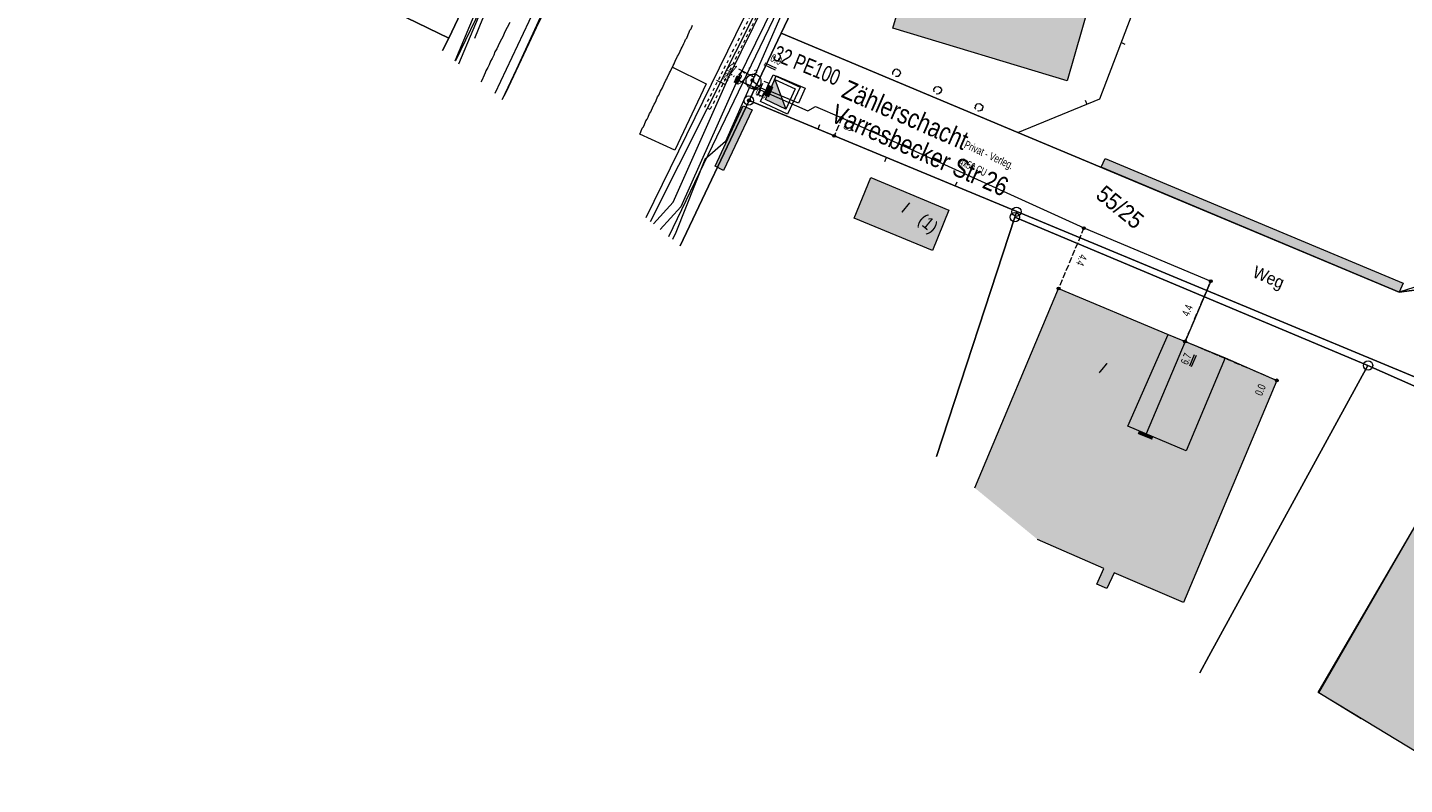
# Model space of a CAD drawing. Header units: metres. Extents: x -740 to 758, y -633 to 854.
# Tile 270 of 656: x -92 to 0, y -546 to -495. Entities that reach past the tile are written whole.
import ezdxf

# ---------------------------------------------------------------- set-up
doc = ezdxf.new("R2010")
doc.units = ezdxf.units.M
doc.header["$MEASUREMENT"] = 0
for name, pattern in [('208_208', [0.416, 0.208, -0.208]), ('416_125', [0.5408, 0.416, -0.1248]), ('416_416', [0.832, 0.416, -0.416]), ('832_208', [1.04, 0.832, -0.208]), ('832_832', [1.664, 0.832, -0.832])]:
    doc.linetypes.add(name, pattern=pattern)
for name, color, linetype in [('Gas.LOVION', 7, 'Continuous'), ('Gis.LOVION', 7, 'Continuous'), ('Grundkarte.LOVION', 7, 'Continuous'), ('Grundkarte_Text.LOVION', 7, 'Continuous'), ('Strom.LOVION', 7, 'Continuous'), ('StromBemass.LOVION', 7, 'Continuous'), ('Telko.LOVION', 7, 'Continuous'), ('Wasser.LOVION', 7, 'Continuous')]:
    doc.layers.add(name, color=color, linetype=linetype)
doc.styles.add('ERSTELLTER_STIL_1', font='arial.ttf')

msp = doc.modelspace()

# ---------------------------------------------------------------- hatches: boundary and pattern name
at = {"layer": 'Gis.LOVION', "linetype": 'Continuous', "lineweight": 18}
msp.add_hatch(color=254, dxfattribs=at).paths.add_polyline_path([(-44.062, -500.421), (-45.954, -504.492), (-45.38, -504.776), (-43.458, -500.702)])
at = {"layer": 'Grundkarte.LOVION', "linetype": 'Continuous', "lineweight": 18}
for color, points in [(9, [(-7.895, -489.895), (-3.974, -475.886), (-14.835, -472.722), (-13.08, -466.787), (-24.572, -463.211), (-26.035, -468.201), (-32.361, -489.656), (-34.006, -495.196), (-22.28, -498.749), (-18.867, -486.8)]), (254, [(0.301, -512.354), (-19.73, -503.968), (-19.998, -504.556), (0.033, -512.942)]), (254, [(-19.998, -504.556), (0.033, -512.942), (0.301, -512.354), (-19.73, -503.968)]), (254, [(-35.477, -505.242), (-36.599, -507.982), (-31.332, -510.156), (-30.237, -507.448)]), (9, [(-22.867, -512.698), (-28.502, -526.106), (-24.292, -529.566), (-19.815, -531.522), (-20.303, -532.575), (-19.624, -532.863), (-19.136, -531.811), (-14.478, -533.808), (-8.193, -518.889), (-11.682, -517.368), (-15.501, -515.791)]), (9, [(1.495, -527.981), (-5.413, -539.859), (-3.151, -541.233), (-1.455, -542.25), (3.792, -545.431), (4.797, -546.042), (9.019, -538.743), (9.778, -537.428), (7.986, -536.332), (9.854, -533.075), (7.089, -531.395)]), (9, [(1.504, -527.99), (-5.371, -539.893), (-3.108, -541.268), (-2.541, -541.626), (6.254, -530.924)])]:
    msp.add_hatch(color=color, dxfattribs=at).paths.add_polyline_path(points)
at = {"layer": 'Strom.LOVION', "linetype": 'Continuous', "lineweight": 13}
for points in [[(-44.491, -498.453), (-44.635, -498.792), (-44.661, -498.824), (-44.613, -498.864), (-44.503, -498.927), (-44.487, -498.94), (-44.458, -498.937), (-44.418, -498.889), (-44.258, -498.563), (-44.245, -498.547), (-44.248, -498.518), (-44.296, -498.478), (-44.406, -498.415), (-44.464, -498.421)], [(-16.498, -522.671), (-17.454, -522.262), (-17.551, -522.478), (-16.582, -522.871)]]:
    msp.add_hatch(color=7, dxfattribs=at).paths.add_polyline_path(points)
at = {"layer": 'StromBemass.LOVION', "linetype": 'Continuous', "lineweight": 13}
for points in [[(-44.38, -498.742), (-44.373, -498.732), (-44.368, -498.722), (-44.363, -498.711), (-44.361, -498.699), (-44.359, -498.687), (-44.359, -498.676), (-44.361, -498.664), (-44.364, -498.652), (-44.368, -498.642), (-44.374, -498.631), (-44.381, -498.622), (-44.389, -498.613), (-44.398, -498.606), (-44.408, -498.599), (-44.419, -498.594), (-44.43, -498.591), (-44.442, -498.588), (-44.453, -498.588), (-44.465, -498.589), (-44.477, -498.591), (-44.488, -498.594), (-44.499, -498.6), (-44.509, -498.606), (-44.518, -498.613), (-44.526, -498.622), (-44.533, -498.632), (-44.538, -498.642), (-44.543, -498.653), (-44.546, -498.665), (-44.547, -498.676), (-44.547, -498.688), (-44.545, -498.7), (-44.542, -498.711), (-44.538, -498.722), (-44.532, -498.733), (-44.525, -498.742), (-44.517, -498.751), (-44.508, -498.758), (-44.498, -498.764), (-44.487, -498.769), (-44.476, -498.773), (-44.465, -498.775), (-44.453, -498.776), (-44.441, -498.775), (-44.429, -498.773), (-44.418, -498.769), (-44.407, -498.764), (-44.398, -498.758), (-44.388, -498.75)], [(-43.206, -499.306), (-43.199, -499.296), (-43.194, -499.286), (-43.189, -499.275), (-43.186, -499.264), (-43.185, -499.252), (-43.185, -499.241), (-43.187, -499.229), (-43.189, -499.218), (-43.194, -499.207), (-43.199, -499.197), (-43.206, -499.187), (-43.214, -499.179), (-43.223, -499.172), (-43.233, -499.165), (-43.244, -499.16), (-43.255, -499.157), (-43.266, -499.155), (-43.278, -499.154), (-43.29, -499.155), (-43.301, -499.157), (-43.312, -499.161), (-43.323, -499.166), (-43.332, -499.172), (-43.341, -499.179), (-43.349, -499.188), (-43.356, -499.197), (-43.362, -499.208), (-43.366, -499.218), (-43.369, -499.23), (-43.37, -499.241), (-43.37, -499.253), (-43.369, -499.265), (-43.366, -499.276), (-43.362, -499.287), (-43.356, -499.297), (-43.349, -499.306), (-43.341, -499.315), (-43.332, -499.322), (-43.322, -499.328), (-43.312, -499.333), (-43.3, -499.337), (-43.289, -499.339), (-43.277, -499.34), (-43.266, -499.339), (-43.254, -499.337), (-43.243, -499.333), (-43.233, -499.328), (-43.223, -499.322), (-43.214, -499.314)], [(-43.201, -499.31), (-43.194, -499.3), (-43.188, -499.29), (-43.184, -499.279), (-43.181, -499.267), (-43.179, -499.256), (-43.179, -499.244), (-43.181, -499.232), (-43.184, -499.22), (-43.188, -499.209), (-43.194, -499.199), (-43.201, -499.189), (-43.209, -499.18), (-43.218, -499.173), (-43.229, -499.167), (-43.239, -499.161), (-43.251, -499.158), (-43.262, -499.156), (-43.274, -499.155), (-43.286, -499.156), (-43.298, -499.158), (-43.309, -499.162), (-43.32, -499.167), (-43.33, -499.173), (-43.339, -499.181), (-43.347, -499.19), (-43.354, -499.199), (-43.36, -499.21), (-43.364, -499.221), (-43.367, -499.232), (-43.369, -499.244), (-43.369, -499.256), (-43.367, -499.268), (-43.364, -499.28), (-43.36, -499.291), (-43.354, -499.301), (-43.347, -499.311), (-43.339, -499.319), (-43.33, -499.327), (-43.32, -499.333), (-43.309, -499.338), (-43.297, -499.342), (-43.286, -499.344), (-43.274, -499.345), (-43.262, -499.344), (-43.25, -499.342), (-43.239, -499.338), (-43.228, -499.333), (-43.218, -499.327), (-43.209, -499.319)], [(-43.598, -500.116), (-43.591, -500.107), (-43.585, -500.096), (-43.581, -500.085), (-43.578, -500.073), (-43.576, -500.062), (-43.576, -500.05), (-43.578, -500.038), (-43.581, -500.026), (-43.585, -500.015), (-43.591, -500.005), (-43.598, -499.995), (-43.606, -499.986), (-43.616, -499.979), (-43.626, -499.972), (-43.637, -499.967), (-43.648, -499.964), (-43.66, -499.961), (-43.672, -499.961), (-43.684, -499.961), (-43.695, -499.964), (-43.707, -499.967), (-43.718, -499.973), (-43.728, -499.979), (-43.737, -499.987), (-43.745, -499.995), (-43.752, -500.005), (-43.758, -500.016), (-43.762, -500.027), (-43.765, -500.038), (-43.767, -500.05), (-43.767, -500.062), (-43.765, -500.074), (-43.762, -500.086), (-43.758, -500.097), (-43.752, -500.107), (-43.745, -500.117), (-43.736, -500.126), (-43.727, -500.133), (-43.717, -500.14), (-43.706, -500.145), (-43.695, -500.148), (-43.683, -500.151), (-43.671, -500.151), (-43.659, -500.15), (-43.647, -500.148), (-43.636, -500.144), (-43.625, -500.139), (-43.615, -500.133), (-43.606, -500.125)], [(-37.375, -501.302), (-37.368, -501.292), (-37.362, -501.282), (-37.358, -501.271), (-37.355, -501.259), (-37.353, -501.247), (-37.353, -501.235), (-37.355, -501.224), (-37.358, -501.212), (-37.362, -501.201), (-37.368, -501.191), (-37.375, -501.181), (-37.383, -501.173), (-37.392, -501.165), (-37.402, -501.159), (-37.413, -501.154), (-37.424, -501.15), (-37.436, -501.148), (-37.448, -501.147), (-37.46, -501.148), (-37.471, -501.15), (-37.483, -501.154), (-37.493, -501.159), (-37.503, -501.165), (-37.513, -501.173), (-37.521, -501.182), (-37.528, -501.191), (-37.533, -501.202), (-37.538, -501.213), (-37.54, -501.224), (-37.542, -501.236), (-37.542, -501.248), (-37.54, -501.26), (-37.537, -501.271), (-37.533, -501.282), (-37.527, -501.293), (-37.52, -501.302), (-37.512, -501.311), (-37.503, -501.318), (-37.493, -501.325), (-37.482, -501.33), (-37.471, -501.333), (-37.459, -501.335), (-37.447, -501.336), (-37.436, -501.335), (-37.424, -501.333), (-37.413, -501.329), (-37.402, -501.324), (-37.392, -501.318), (-37.383, -501.31)], [(-37.877, -502.5), (-37.87, -502.49), (-37.864, -502.48), (-37.86, -502.469), (-37.857, -502.457), (-37.855, -502.445), (-37.855, -502.434), (-37.857, -502.422), (-37.86, -502.41), (-37.864, -502.399), (-37.87, -502.389), (-37.877, -502.379), (-37.885, -502.371), (-37.895, -502.363), (-37.905, -502.357), (-37.915, -502.352), (-37.927, -502.348), (-37.938, -502.346), (-37.95, -502.345), (-37.962, -502.346), (-37.974, -502.348), (-37.985, -502.352), (-37.996, -502.357), (-38.006, -502.363), (-38.015, -502.371), (-38.023, -502.38), (-38.03, -502.389), (-38.036, -502.4), (-38.04, -502.411), (-38.043, -502.422), (-38.044, -502.434), (-38.044, -502.446), (-38.043, -502.458), (-38.04, -502.469), (-38.036, -502.48), (-38.03, -502.491), (-38.023, -502.5), (-38.015, -502.509), (-38.005, -502.517), (-37.995, -502.523), (-37.985, -502.528), (-37.973, -502.532), (-37.962, -502.534), (-37.95, -502.535), (-37.938, -502.534), (-37.926, -502.531), (-37.915, -502.528), (-37.904, -502.523), (-37.894, -502.516), (-37.885, -502.509)], [(-21.097, -508.703), (-21.09, -508.694), (-21.085, -508.683), (-21.081, -508.673), (-21.078, -508.661), (-21.076, -508.65), (-21.076, -508.638), (-21.078, -508.627), (-21.081, -508.615), (-21.085, -508.604), (-21.091, -508.594), (-21.098, -508.585), (-21.106, -508.576), (-21.115, -508.569), (-21.124, -508.563), (-21.135, -508.558), (-21.146, -508.554), (-21.157, -508.552), (-21.169, -508.551), (-21.181, -508.552), (-21.192, -508.554), (-21.203, -508.558), (-21.214, -508.563), (-21.223, -508.569), (-21.232, -508.577), (-21.24, -508.585), (-21.247, -508.595), (-21.253, -508.605), (-21.257, -508.616), (-21.26, -508.627), (-21.261, -508.639), (-21.261, -508.65), (-21.26, -508.662), (-21.257, -508.673), (-21.253, -508.684), (-21.247, -508.694), (-21.24, -508.703), (-21.232, -508.712), (-21.223, -508.719), (-21.213, -508.726), (-21.203, -508.73), (-21.192, -508.734), (-21.18, -508.736), (-21.168, -508.737), (-21.157, -508.736), (-21.145, -508.734), (-21.134, -508.73), (-21.124, -508.725), (-21.114, -508.719), (-21.105, -508.712)], [(-22.792, -512.767), (-22.785, -512.757), (-22.78, -512.747), (-22.776, -512.736), (-22.773, -512.724), (-22.771, -512.713), (-22.771, -512.701), (-22.773, -512.689), (-22.776, -512.678), (-22.78, -512.667), (-22.786, -512.657), (-22.793, -512.647), (-22.801, -512.639), (-22.81, -512.631), (-22.82, -512.625), (-22.831, -512.62), (-22.842, -512.616), (-22.853, -512.614), (-22.865, -512.614), (-22.877, -512.614), (-22.888, -512.617), (-22.9, -512.62), (-22.91, -512.625), (-22.92, -512.632), (-22.929, -512.639), (-22.937, -512.648), (-22.944, -512.657), (-22.95, -512.668), (-22.954, -512.679), (-22.957, -512.69), (-22.958, -512.702), (-22.958, -512.713), (-22.957, -512.725), (-22.954, -512.736), (-22.949, -512.747), (-22.944, -512.758), (-22.937, -512.767), (-22.929, -512.776), (-22.92, -512.783), (-22.91, -512.789), (-22.899, -512.794), (-22.888, -512.798), (-22.876, -512.8), (-22.864, -512.801), (-22.853, -512.8), (-22.841, -512.798), (-22.83, -512.794), (-22.819, -512.789), (-22.809, -512.783), (-22.8, -512.775)], [(-12.573, -512.267), (-12.566, -512.258), (-12.561, -512.247), (-12.556, -512.236), (-12.553, -512.225), (-12.552, -512.213), (-12.552, -512.202), (-12.554, -512.19), (-12.556, -512.179), (-12.561, -512.168), (-12.567, -512.157), (-12.573, -512.148), (-12.582, -512.139), (-12.591, -512.132), (-12.601, -512.126), (-12.611, -512.121), (-12.622, -512.117), (-12.634, -512.115), (-12.646, -512.114), (-12.657, -512.115), (-12.669, -512.117), (-12.68, -512.121), (-12.691, -512.126), (-12.701, -512.132), (-12.71, -512.14), (-12.718, -512.148), (-12.725, -512.158), (-12.73, -512.168), (-12.735, -512.179), (-12.737, -512.191), (-12.739, -512.202), (-12.739, -512.214), (-12.737, -512.226), (-12.734, -512.237), (-12.73, -512.248), (-12.724, -512.258), (-12.717, -512.268), (-12.709, -512.276), (-12.7, -512.284), (-12.69, -512.29), (-12.68, -512.295), (-12.668, -512.299), (-12.657, -512.301), (-12.645, -512.301), (-12.633, -512.301), (-12.622, -512.298), (-12.611, -512.295), (-12.6, -512.29), (-12.59, -512.283), (-12.581, -512.276)], [(-14.304, -516.331), (-14.297, -516.321), (-14.292, -516.311), (-14.287, -516.3), (-14.284, -516.288), (-14.283, -516.277), (-14.283, -516.265), (-14.285, -516.253), (-14.287, -516.242), (-14.292, -516.231), (-14.297, -516.221), (-14.304, -516.211), (-14.312, -516.203), (-14.322, -516.196), (-14.331, -516.189), (-14.342, -516.184), (-14.353, -516.181), (-14.365, -516.179), (-14.376, -516.178), (-14.388, -516.179), (-14.4, -516.181), (-14.411, -516.185), (-14.421, -516.19), (-14.431, -516.196), (-14.44, -516.203), (-14.448, -516.212), (-14.455, -516.221), (-14.461, -516.232), (-14.465, -516.243), (-14.468, -516.254), (-14.469, -516.266), (-14.469, -516.277), (-14.468, -516.289), (-14.465, -516.3), (-14.461, -516.311), (-14.455, -516.322), (-14.448, -516.331), (-14.44, -516.34), (-14.431, -516.347), (-14.421, -516.353), (-14.41, -516.358), (-14.399, -516.362), (-14.388, -516.364), (-14.376, -516.365), (-14.364, -516.364), (-14.353, -516.362), (-14.342, -516.358), (-14.331, -516.353), (-14.321, -516.347), (-14.312, -516.339)], [(-14.295, -516.333), (-14.288, -516.323), (-14.283, -516.313), (-14.278, -516.302), (-14.275, -516.29), (-14.274, -516.279), (-14.274, -516.267), (-14.275, -516.255), (-14.278, -516.244), (-14.283, -516.233), (-14.289, -516.222), (-14.296, -516.213), (-14.304, -516.204), (-14.313, -516.197), (-14.323, -516.19), (-14.334, -516.185), (-14.345, -516.182), (-14.356, -516.179), (-14.368, -516.179), (-14.38, -516.18), (-14.392, -516.182), (-14.403, -516.185), (-14.414, -516.191), (-14.424, -516.197), (-14.433, -516.204), (-14.441, -516.213), (-14.448, -516.223), (-14.453, -516.233), (-14.458, -516.244), (-14.461, -516.256), (-14.462, -516.267), (-14.462, -516.279), (-14.46, -516.291), (-14.457, -516.302), (-14.453, -516.313), (-14.447, -516.324), (-14.44, -516.333), (-14.432, -516.342), (-14.423, -516.349), (-14.413, -516.356), (-14.402, -516.361), (-14.391, -516.364), (-14.379, -516.367), (-14.368, -516.367), (-14.356, -516.366), (-14.344, -516.364), (-14.333, -516.36), (-14.322, -516.355), (-14.312, -516.349), (-14.303, -516.341)], [(-8.125, -518.938), (-8.118, -518.928), (-8.112, -518.918), (-8.108, -518.907), (-8.105, -518.895), (-8.104, -518.883), (-8.104, -518.872), (-8.105, -518.86), (-8.108, -518.848), (-8.113, -518.837), (-8.118, -518.827), (-8.125, -518.817), (-8.134, -518.809), (-8.143, -518.801), (-8.153, -518.795), (-8.164, -518.79), (-8.175, -518.786), (-8.187, -518.784), (-8.198, -518.783), (-8.21, -518.784), (-8.222, -518.786), (-8.233, -518.79), (-8.244, -518.795), (-8.254, -518.801), (-8.263, -518.809), (-8.271, -518.818), (-8.278, -518.827), (-8.284, -518.838), (-8.288, -518.849), (-8.291, -518.86), (-8.293, -518.872), (-8.293, -518.884), (-8.291, -518.896), (-8.288, -518.907), (-8.284, -518.918), (-8.278, -518.929), (-8.271, -518.938), (-8.263, -518.947), (-8.254, -518.955), (-8.244, -518.961), (-8.233, -518.966), (-8.221, -518.97), (-8.21, -518.972), (-8.198, -518.972), (-8.186, -518.972), (-8.174, -518.969), (-8.163, -518.966), (-8.152, -518.961), (-8.142, -518.954), (-8.133, -518.947)]]:
    msp.add_hatch(color=7, dxfattribs=at).paths.add_polyline_path(points)
at = {"layer": 'Wasser.LOVION', "linetype": 'Continuous', "lineweight": 13}
for points in [[(-43.348, -498.797), (-43.338, -498.783), (-43.33, -498.769), (-43.324, -498.753), (-43.32, -498.737), (-43.318, -498.721), (-43.318, -498.704), (-43.32, -498.688), (-43.324, -498.672), (-43.331, -498.656), (-43.339, -498.642), (-43.348, -498.628), (-43.36, -498.616), (-43.373, -498.606), (-43.387, -498.597), (-43.402, -498.59), (-43.417, -498.585), (-43.434, -498.582), (-43.45, -498.581), (-43.467, -498.582), (-43.483, -498.585), (-43.499, -498.59), (-43.514, -498.597), (-43.528, -498.606), (-43.541, -498.617), (-43.552, -498.629), (-43.562, -498.642), (-43.57, -498.657), (-43.576, -498.672), (-43.58, -498.689), (-43.582, -498.705), (-43.582, -498.722), (-43.58, -498.738), (-43.575, -498.754), (-43.569, -498.769), (-43.561, -498.784), (-43.551, -498.797), (-43.54, -498.809), (-43.527, -498.82), (-43.513, -498.829), (-43.498, -498.836), (-43.482, -498.841), (-43.466, -498.844), (-43.449, -498.845), (-43.433, -498.844), (-43.417, -498.841), (-43.401, -498.835), (-43.386, -498.828), (-43.372, -498.819), (-43.359, -498.809)], [(-43.344, -498.799), (-43.334, -498.786), (-43.326, -498.771), (-43.32, -498.756), (-43.316, -498.74), (-43.314, -498.723), (-43.314, -498.707), (-43.316, -498.69), (-43.32, -498.674), (-43.327, -498.658), (-43.335, -498.644), (-43.344, -498.631), (-43.356, -498.618), (-43.369, -498.608), (-43.383, -498.599), (-43.398, -498.592), (-43.414, -498.587), (-43.43, -498.584), (-43.447, -498.583), (-43.463, -498.584), (-43.48, -498.587), (-43.495, -498.592), (-43.51, -498.599), (-43.524, -498.608), (-43.537, -498.619), (-43.549, -498.631), (-43.558, -498.645), (-43.566, -498.659), (-43.572, -498.675), (-43.576, -498.691), (-43.578, -498.707), (-43.578, -498.724), (-43.576, -498.741), (-43.572, -498.757), (-43.566, -498.772), (-43.558, -498.787), (-43.548, -498.8), (-43.537, -498.812), (-43.524, -498.823), (-43.51, -498.832), (-43.495, -498.839), (-43.479, -498.844), (-43.462, -498.847), (-43.446, -498.848), (-43.429, -498.847), (-43.413, -498.844), (-43.397, -498.838), (-43.382, -498.831), (-43.368, -498.822), (-43.355, -498.812)], [(-41.93, -498.646), (-42.565, -500.009), (-41.203, -500.644)], [(-42.367, -499.014), (-42.668, -499.708), (-42.329, -499.852), (-42.028, -499.158)]]:
    msp.add_hatch(color=7, dxfattribs=at).paths.add_polyline_path(points)

# ---------------------------------------------------------------- linework, layer by layer
at = {"layer": 'Gas.LOVION', "color": 1, "linetype": 'Continuous', "lineweight": 18}
msp.add_lwpolyline([(-41.985, -393.491), (-42.914, -406.513), (-43.916, -420.443), (-44.311, -425.772), (-44.833, -433.286), (-44.902, -434.091), (-45.737, -445.655), (-45.862, -447.544), (-45.969, -449.476), (-46.532, -457.925), (-47.413, -465.089), (-48.551, -470.373), (-50.717, -477.397), (-52.805, -482.788), (-58.082, -493.959), (-60.753, -499.6)], dxfattribs=at)
at = {"layer": 'Gas.LOVION', "color": 5, "linetype": 'Continuous', "lineweight": 18}
for points in [[(-44.036, -432.972), (-44, -433.486), (-44.144, -435.036), (-44.477, -438.586), (-45.336, -447.33), (-45.541, -450.069), (-46.127, -457.53), (-47.435, -467.279), (-48.281, -471.026), (-48.509, -471.861), (-48.713, -472.502), (-49.047, -473.466), (-50.296, -477.77), (-56.126, -490.99), (-59.312, -498.01), (-60.254, -500.009)], [(-49.07, -509.201), (-40.289, -490.949), (-38.763, -486.603), (-36.526, -479.852), (-35.521, -476.074), (-33.321, -468.352), (-32.048, -462.021), (-32.027, -461.93)]]:
    msp.add_lwpolyline(points, dxfattribs=at)
at = {"layer": 'Gis.LOVION', "color": 44, "linetype": 'Continuous', "lineweight": 18}
msp.add_lwpolyline([(-39.907, -499.231), (-40.34, -500.249), (-42.265, -499.447), (-41.849, -498.416)], close=True, dxfattribs=at)
at = {"layer": 'Gis.LOVION', "color": 7, "linetype": 'Continuous', "lineweight": 13}
msp.add_lwpolyline([(-44.062, -500.421), (-43.458, -500.702), (-45.38, -504.776), (-45.954, -504.492)], close=True, dxfattribs=at)
at = {"layer": 'Grundkarte.LOVION', "color": 8, "linetype": 'Continuous', "lineweight": 18}
for points in [[(-64.272, -496.707), (-63.851, -495.868), (-58.096, -483.69), (-57.355, -482.199), (-53.999, -470.58), (-51.254, -461.475), (-50.888, -456.444), (-49.427, -437.238), (-48.603, -426.014), (-47.837, -414.797), (-47.04, -403.606), (-45.615, -383.723)], [(-64.272, -496.707), (-63.851, -495.868), (-58.096, -483.69), (-57.355, -482.199), (-53.999, -470.58), (-51.254, -461.475), (-50.888, -456.444), (-49.427, -437.238), (-48.603, -426.014), (-47.837, -414.797), (-47.04, -403.606), (-45.615, -383.723)], [(-25.902, -389.155), (-27.002, -405.105), (-27.302, -408.09), (-28.872, -430.115), (-29.935, -444.642), (-31.038, -459.351), (-31.294, -464.902), (-38.568, -489.347), (-41.509, -495.546), (-43.667, -500.072), (-48.299, -509.835)], [(-25.902, -389.155), (-27.002, -405.105), (-27.302, -408.09), (-28.872, -430.115), (-29.935, -444.642), (-32.024, -444.432), (-32.92, -459.15), (-31.038, -459.351), (-31.294, -464.902), (-38.568, -489.347), (-41.509, -495.546), (-43.667, -500.072), (-48.299, -509.835), (-43.667, -500.072), (-25.677, -507.534), (-25.818, -507.903), (-31.073, -523.993), (-25.818, -507.903), (-2.085, -517.878), (-12.765, -537.424), (-13.364, -538.547), (-12.765, -537.424), (-2.085, -517.878), (5.266, -521.12)], [(-94.823, -422.435), (-82.88, -423.366), (-83.173, -427.326), (-81.258, -434.823), (-78.647, -445.208), (-80.306, -454.237), (-83.171, -462.113), (-86.21, -470.331), (-86.837, -472.077), (-89.468, -475.999), (-86.837, -472.077), (-86.21, -470.331), (-73.716, -476.291), (-71.766, -477.194), (-71.701, -477.247), (-61.473, -482.099), (-58.096, -483.69), (-63.851, -495.868), (-66.673, -494.518), (-67.293, -494.224), (-66.673, -494.518), (-63.851, -495.868), (-64.272, -496.707)], [(-25.607, -502.208), (-20.093, -499.954), (-16.21, -489.792), (-14.966, -489.522), (12.855, -497.472), (5.651, -511.151), (0.033, -512.942)], [(-25.607, -502.208), (-20.093, -499.954), (-16.21, -489.792)], [(-16.21, -489.792), (-14.966, -489.522), (12.855, -497.472), (5.651, -511.151), (0.033, -512.942)], [(-59.757, -494.818), (-60.104, -495.502), (-60.198, -495.747), (-60.298, -495.935), (-60.424, -496.154), (-60.519, -496.399), (-60.619, -496.587), (-60.745, -496.806), (-60.813, -497.019), (-60.939, -497.239), (-61.039, -497.426), (-61.133, -497.671), (-61.233, -497.858), (-61.359, -498.078), (-61.407, -498.201), (-61.48, -498.355), (-61.621, -498.724), (-61.701, -498.82)], [(-48.823, -497.827), (-48.776, -497.704), (-48.696, -497.608), (-48.602, -497.362), (-48.529, -497.207), (-48.481, -497.085), (-48.402, -496.988), (-48.308, -496.743), (-48.235, -496.588), (-48.155, -496.491), (-48.061, -496.245), (-47.988, -496.091), (-47.94, -495.968), (-47.861, -495.871), (-47.767, -495.626), (-47.693, -495.471), (-47.646, -495.348), (-47.567, -495.251), (-47.473, -495.006)], [(-18.382, -496.299), (-18.659, -496.179)], [(-48.299, -509.835), (-43.667, -500.072)], [(-43.667, -500.072), (-25.677, -507.534)], [(-21.089, -500.052), (-20.975, -500.306)], [(-38.926, -501.707), (-39.047, -501.985)], [(-34.547, -504.175), (-34.427, -503.897)], [(-29.712, -505.564), (-29.833, -505.842)], [(-28.502, -526.106), (-22.867, -512.698), (-15.501, -515.791), (-11.682, -517.368), (-8.193, -518.889), (-14.478, -533.808), (-19.136, -531.811), (-19.624, -532.863), (-20.303, -532.575), (-19.815, -531.522), (-24.292, -529.566)], [(-2.541, -541.626), (-3.108, -541.268), (-5.371, -539.893), (1.504, -527.99), (6.254, -530.924)]]:
    msp.add_lwpolyline(points, dxfattribs=at)
at = {"layer": 'Grundkarte.LOVION', "color": 253, "linetype": 'Continuous', "lineweight": 18}
for points in [[(-2.085, -517.878), (-25.818, -507.903), (-25.677, -507.534), (2.788, -519.352), (6.659, -512.087), (18.166, -490.421), (32.271, -463.889), (36.107, -449.919), (37.986, -440.425), (38.474, -435.441), (39.664, -423.118), (39.593, -412.722), (39.624, -411.832), (39.631, -411.299), (39.619, -408.759), (39.465, -393.878), (43.222, -394.22), (43.378, -423.317), (41.67, -440.922), (39.847, -450.085), (35.816, -465.08), (21.402, -492.38), (10.726, -512.576), (5.266, -521.12)], [(-25.607, -502.208), (-41.509, -495.546), (-38.568, -489.347), (-31.294, -464.902), (-31.038, -459.351), (-16.9, -460.362), (-13.33, -460.604), (14.563, -462.636), (32.271, -463.889), (18.166, -490.421), (6.659, -512.087), (0.033, -512.942)], [(0.033, -512.942), (-25.607, -502.208), (-20.093, -499.954), (-16.21, -489.792), (-14.966, -489.522), (12.855, -497.472), (5.651, -511.151)], [(-41.509, -495.546), (-25.607, -502.208), (0.033, -512.942), (6.659, -512.087), (2.788, -519.352), (-25.677, -507.534), (-43.667, -500.072)], [(-51.013, -502.327), (-50.94, -502.172), (-50.845, -501.926), (-50.766, -501.83), (-50.693, -501.675), (-50.598, -501.429), (-50.519, -501.333), (-50.446, -501.178), (-50.352, -500.932), (-50.272, -500.836), (-50.225, -500.713), (-50.152, -500.558), (-50.057, -500.312), (-49.978, -500.216), (-49.905, -500.061), (-49.811, -499.815), (-49.731, -499.719), (-49.684, -499.596), (-49.611, -499.441), (-49.564, -499.318), (-49.484, -499.222), (-49.437, -499.099), (-49.364, -498.944), (-49.269, -498.699), (-49.19, -498.602), (-49.143, -498.479), (-49.07, -498.324), (-49.023, -498.202), (-48.943, -498.105), (-48.896, -497.982), (-48.823, -497.827), (-46.557, -498.936), (-48.662, -503.398)]]:
    msp.add_lwpolyline(points, close=True, dxfattribs=at)
for points in [[(-94.823, -422.435), (-82.88, -423.366), (-83.173, -427.326), (-81.258, -434.823), (-78.647, -445.208), (-80.306, -454.237), (-83.171, -462.113), (-86.21, -470.331), (-86.837, -472.077), (-89.468, -475.999), (-86.837, -472.077), (-86.21, -470.331), (-83.171, -462.113), (-68.387, -466.401), (-57.345, -469.607), (-53.999, -470.58), (-57.355, -482.199), (-58.096, -483.69), (-63.851, -495.868), (-66.673, -494.518), (-67.293, -494.224)], [(-48.299, -509.835), (-43.667, -500.072), (-25.677, -507.534)], [(-25.677, -507.534), (-25.818, -507.903), (-31.073, -523.993), (-25.818, -507.903), (-2.085, -517.878), (-12.765, -537.424), (-13.364, -538.547), (-12.765, -537.424), (-2.085, -517.878), (5.266, -521.12), (11.88, -524.079)]]:
    msp.add_lwpolyline(points, dxfattribs=at)
at = {"layer": 'Grundkarte.LOVION', "color": 8, "linetype": 'Continuous', "lineweight": 18}
for points in [[(-41.509, -495.546), (-38.568, -489.347), (-31.294, -464.902), (-31.038, -459.351), (-16.9, -460.362), (-13.33, -460.604), (14.563, -462.636), (32.271, -463.889), (18.166, -490.421), (6.659, -512.087), (0.033, -512.942), (-25.607, -502.208)], [(-7.895, -489.895), (-18.867, -486.8), (-22.28, -498.749), (-34.006, -495.196), (-32.361, -489.656), (-26.035, -468.201), (-24.572, -463.211), (-13.08, -466.787), (-14.835, -472.722), (-3.974, -475.886)], [(-25.677, -507.534), (2.788, -519.352), (6.659, -512.087), (18.166, -490.421), (21.402, -492.38), (10.726, -512.576), (5.266, -521.12), (-2.085, -517.878), (-25.818, -507.903)], [(-41.509, -495.546), (-25.607, -502.208), (0.033, -512.942), (6.659, -512.087), (2.788, -519.352), (-25.677, -507.534), (-43.667, -500.072)], [(-35.477, -505.242), (-30.237, -507.448), (-31.332, -510.156), (-36.599, -507.982)], [(1.495, -527.981), (7.089, -531.395), (9.854, -533.075), (7.986, -536.332), (9.778, -537.428), (9.019, -538.743), (4.797, -546.042), (3.792, -545.431), (-1.455, -542.25), (-3.151, -541.233), (-5.413, -539.859)]]:
    msp.add_lwpolyline(points, close=True, dxfattribs=at)
at = {"layer": 'Grundkarte.LOVION', "color": 3, "linetype": 'Continuous', "lineweight": 18}
for points in [[(-33.996, -498.328), (-34.013, -498.153), (-33.854, -497.96), (-33.737, -497.948), (-33.673, -498.001), (-33.614, -497.996), (-33.55, -498.048), (-33.544, -498.107), (-33.512, -498.133), (-33.501, -498.25), (-33.554, -498.315), (-33.548, -498.373), (-33.607, -498.379), (-33.659, -498.443), (-33.835, -498.46)], [(-31.223, -499.476), (-31.241, -499.3), (-31.109, -499.14), (-30.933, -499.122), (-30.869, -499.175), (-30.81, -499.17), (-30.804, -499.228), (-30.74, -499.281), (-30.729, -499.398), (-30.781, -499.462), (-30.776, -499.521), (-30.802, -499.553), (-30.861, -499.559), (-30.914, -499.623), (-31.031, -499.634), (-31.063, -499.608)], [(-28.419, -500.65), (-28.483, -500.597), (-28.489, -500.539), (-28.436, -500.474), (-28.442, -500.416), (-28.336, -500.287), (-28.161, -500.27), (-27.968, -500.429), (-27.956, -500.546), (-28.009, -500.61), (-28.004, -500.669), (-28.056, -500.733), (-28.115, -500.739), (-28.141, -500.771), (-28.258, -500.782), (-28.291, -500.756)]]:
    msp.add_lwpolyline(points, dxfattribs=at)
at = {"layer": 'Grundkarte.LOVION', "color": 7, "linetype": 'Continuous', "lineweight": 13}
for points in [[(0.301, -512.354), (0.033, -512.942), (-19.998, -504.556), (-19.73, -503.968)], [(-19.998, -504.556), (-19.73, -503.968), (0.301, -512.354), (0.033, -512.942)]]:
    msp.add_lwpolyline(points, close=True, dxfattribs=at)
at = {"layer": 'Grundkarte.LOVION', "color": 251, "linetype": 'Continuous', "lineweight": 13}
msp.add_lwpolyline([(-18.207, -521.966), (-15.501, -515.791), (-11.682, -517.368), (-14.292, -523.623)], close=True, dxfattribs=at)
at = {"layer": 'Grundkarte.LOVION', "color": 8, "linetype": '832_832', "lineweight": 18}
msp.add_lwpolyline([(-15.501, -515.791), (-11.682, -517.368)], dxfattribs=at)
at = {"layer": 'Grundkarte.LOVION', "color": 9, "linetype": 'Continuous', "lineweight": 18}
for centre, radius in [((-43.687, -500.071), 0.314), ((-25.8, -507.908), 0.313), ((-25.694, -507.542), 0.313), ((-2.069, -517.874), 0.312)]:
    msp.add_circle(centre, radius, dxfattribs=at)
at = {"layer": 'Strom.LOVION', "color": 1, "linetype": 'Continuous', "lineweight": 18}
for points in [[(-44.907, -395.344), (-45.425, -401.379), (-45.623, -404.34), (-46.08, -408.433), (-46.619, -415.313), (-47.894, -431.901), (-47.927, -432.628), (-48.294, -437.334), (-48.758, -445.138), (-48.868, -447.335), (-49.614, -455.418), (-49.787, -457.43), (-50.063, -460.353), (-50.113, -461.201), (-50.72, -462.856), (-51.692, -465.907), (-52.547, -469.108), (-53.011, -472.523), (-55.802, -483.421), (-58.777, -488.973), (-59.658, -490.995), (-61.583, -494.582), (-62.12, -495.891)], [(-50.099, -508.356), (-48.764, -506.895), (-45.01, -498.43), (-40.153, -488.556), (-33.54, -467.014)]]:
    msp.add_lwpolyline(points, dxfattribs=at)
at = {"layer": 'Strom.LOVION', "color": 150, "linetype": 'Continuous', "lineweight": 18}
for points in [[(-63.179, -497.605), (-60.291, -490.717), (-59.413, -488.666), (-56.768, -483.974), (-56.412, -483.082), (-53.638, -472.304), (-52.838, -469.004), (-51.516, -464.382)], [(-25.663, -466.864), (-32.362, -464.859), (-33.091, -467.679), (-39.597, -488.797), (-44.455, -498.671), (-48.245, -507.214), (-49.633, -508.739)], [(-63.42, -497.407), (-60.569, -490.597), (-59.691, -488.545), (-57.033, -483.837)]]:
    msp.add_lwpolyline(points, dxfattribs=at)
at = {"layer": 'Strom.LOVION', "color": 7, "linetype": 'Continuous', "lineweight": 13}
msp.add_lwpolyline([(-44.491, -498.453), (-44.464, -498.421), (-44.406, -498.415), (-44.296, -498.478), (-44.248, -498.518), (-44.245, -498.547), (-44.258, -498.563), (-44.418, -498.889), (-44.458, -498.937), (-44.487, -498.94), (-44.503, -498.927), (-44.613, -498.864), (-44.661, -498.824), (-44.635, -498.792)], close=True, dxfattribs=at)
at = {"layer": 'Strom.LOVION', "color": 5, "linetype": 'Continuous', "lineweight": 18}
msp.add_lwpolyline([(-44.455, -498.671), (-39.729, -500.751), (-39.196, -500.462), (-37.435, -501.236), (-21.166, -508.63), (-12.643, -512.216), (-14.36, -516.27), (-16.976, -522.467)], dxfattribs=at)
at = {"layer": 'StromBemass.LOVION', "color": 7, "linetype": 'Continuous', "lineweight": 13}
for points in [[(-42.677, -497.655), (-41.918, -498.009)], [(-42.614, -497.545), (-41.855, -497.9)], [(-14.054, -517.895), (-13.728, -517.139)], [(-13.931, -517.942), (-13.606, -517.186)]]:
    msp.add_lwpolyline(points, dxfattribs=at)
at = {"layer": 'StromBemass.LOVION', "color": 7, "linetype": '416_125', "lineweight": 13}
for points in [[(-44.455, -498.671), (-43.276, -499.236)], [(-43.667, -500.072), (-43.289, -499.252)], [(-37.435, -501.236), (-37.939, -502.438)], [(-21.166, -508.63), (-22.867, -512.698)], [(-8.193, -518.889), (-14.36, -516.27), (-12.643, -512.216)]]:
    msp.add_lwpolyline(points, dxfattribs=at)
at = {"layer": 'StromBemass.LOVION', "color": 7, "linetype": 'Continuous', "lineweight": 13}
for centre, radius in [((-44.453, -498.682), 0.0941), ((-43.278, -499.247), 0.0928), ((-43.274, -499.25), 0.095), ((-43.671, -500.056), 0.0953), ((-37.448, -501.242), 0.0944), ((-37.95, -502.44), 0.0947), ((-21.169, -508.644), 0.0927), ((-22.865, -512.707), 0.0937), ((-12.645, -512.208), 0.0936), ((-14.376, -516.271), 0.0934), ((-14.368, -516.273), 0.0942), ((-8.198, -518.878), 0.0947)]:
    msp.add_circle(centre, radius, dxfattribs=at)
at = {"layer": 'Telko.LOVION', "color": 1, "linetype": 'Continuous', "lineweight": 18}
for points in [[(-33.163, -253.066), (-35.038, -258.525), (-36.015, -262.891), (-36.475, -271.641), (-38.396, -298.547), (-41.163, -332.969), (-42.954, -361.06), (-44.883, -390.598), (-47.272, -421.939), (-49.591, -445.987), (-49.571, -446.488), (-49.611, -446.994), (-49.755, -457.456), (-51.059, -463.924), (-54.912, -477.261), (-55.736, -480.326), (-57.676, -485.57), (-63.407, -497.391), (-63.42, -497.407)], [(-50.291, -508.197), (-40.756, -489.192), (-40.719, -488.36), (-41.285, -488.918), (-50.597, -507.946)]]:
    msp.add_lwpolyline(points, dxfattribs=at)
at = {"layer": 'Telko.LOVION', "color": 7, "linetype": '208_208', "lineweight": 13}
msp.add_lwpolyline([(-46.284, -500.668), (-46.639, -500.51), (-42.992, -493.223), (-42.65, -493.396)], close=True, dxfattribs=at)
at = {"layer": 'Telko.LOVION', "color": 7, "linetype": 'Continuous', "lineweight": 13}
msp.add_lwpolyline([(-45.855, -498.705), (-45.297, -498.975)], dxfattribs=at)
at = {"layer": 'Wasser.LOVION', "color": 94, "linetype": 'Continuous', "lineweight": 18}
msp.add_lwpolyline([(-60.254, -500.009), (-59.994, -499.496), (-57.781, -494.772), (-55.607, -490.555), (-55.221, -489.364), (-52.739, -483.92), (-50.283, -478.508), (-48.537, -472.943), (-48.254, -471.748), (-48.189, -471.505), (-47.158, -466.941), (-46.274, -461.017), (-45.411, -455.184), (-45.368, -454.87), (-45.301, -454.494), (-44.996, -450.356)], dxfattribs=at)
at = {"layer": 'Wasser.LOVION', "color": 150, "linetype": 'Continuous', "lineweight": 18}
for points in [[(-32.327, -460.984), (-32.962, -464.77), (-34.212, -472.843), (-35.113, -475.872), (-36.529, -480.577), (-38.842, -488.206), (-43.445, -498.72), (-45.247, -502.813), (-46.65, -504.028), (-48.593, -508.947), (-48.813, -509.412)], [(-43.445, -498.72), (-43.365, -498.786), (-42.88, -499.212), (-42.524, -499.369)]]:
    msp.add_lwpolyline(points, dxfattribs=at)
at = {"layer": 'Wasser.LOVION', "color": 7, "linetype": 'Continuous', "lineweight": 13}
msp.add_lwpolyline([(-43.348, -498.504), (-44.348, -497.951)], dxfattribs=at)
at = {"layer": 'Wasser.LOVION', "color": 7, "linetype": '832_208', "lineweight": 13}
msp.add_lwpolyline([(-42.672, -498.763), (-42.333, -498.907), (-42.732, -499.818), (-43.071, -499.674)], close=True, dxfattribs=at)
at = {"layer": 'Wasser.LOVION', "color": 7, "linetype": 'Continuous', "lineweight": 13}
for points in [[(-40.238, -499.175), (-41.08, -500.986), (-42.892, -500.144), (-42.049, -498.333)], [(-40.567, -499.281), (-41.203, -500.644), (-42.565, -500.009), (-41.93, -498.646)], [(-41.93, -498.646), (-41.203, -500.644), (-42.565, -500.009)]]:
    msp.add_lwpolyline(points, close=True, dxfattribs=at)
at = {"layer": 'Wasser.LOVION', "color": 252, "linetype": '416_416', "lineweight": 18}
msp.add_lwpolyline([(-42.88, -499.212), (-42.524, -499.369)], dxfattribs=at)
at = {"layer": 'Wasser.LOVION', "color": 7, "linetype": 'Continuous', "lineweight": 13}
msp.add_circle((-43.37, -498.786), 0.5, dxfattribs=at)

# ---------------------------------------------------------------- texts
at = {"layer": 'Grundkarte_Text.LOVION', "color": 7, "linetype": 'Continuous', "lineweight": 13, "attachment_point": 7, "style": 'ERSTELLTER_STIL_1'}
for s, insert, char_height, rotation in [('{\\A1;\\W0.89448x;55/25}', (-20.457, -506.563), 1.12434, 320.58413), ('{\\A1;\\W0.89455x;I}', (-33.51, -507.491), 0.83072, 320.58364), ('{\\A1;\\W0.89445x;(1)}', (-32.538, -508.432), 0.83076, 320.58594), ('{\\A1;\\W0.90240x;Weg}', (-9.997, -512.14), 0.83076, 337.02645), ('{\\A1;\\W0.89455x;I}', (-20.248, -518.283), 0.83072, 320.58364)]:
    msp.add_mtext(s, dxfattribs=dict(at, insert=insert, char_height=char_height, rotation=rotation))
at = {"layer": 'Strom.LOVION', "color": 7, "linetype": 'Continuous', "lineweight": 13, "insert": (-45.174, -497.944), "char_height": 0.4446, "attachment_point": 7, "rotation": 244.25004, "style": 'ERSTELLTER_STIL_1'}
msp.add_mtext('{\\A1;\\W0.71563x;HM}', dxfattribs=at)
at = {"layer": 'Strom.LOVION', "color": 1, "linetype": 'Continuous', "lineweight": 18, "insert": (-29.335, -503.371), "char_height": 0.53354, "attachment_point": 7, "rotation": 335.2437, "style": 'ERSTELLTER_STIL_1'}
msp.add_mtext('{\\A1;\\W0.72162x;Privat - Verleg.}', dxfattribs=at)
at = {"layer": 'Strom.LOVION', "color": 5, "linetype": 'Continuous', "lineweight": 18, "insert": (-29.608, -504.374), "char_height": 0.53358, "attachment_point": 7, "rotation": 335.24606, "style": 'ERSTELLTER_STIL_1'}
msp.add_mtext('{\\A1;\\W0.66784x;4x50 CU }', dxfattribs=at)
at = {"layer": 'StromBemass.LOVION', "color": 7, "linetype": 'Continuous', "lineweight": 13, "attachment_point": 7, "style": 'ERSTELLTER_STIL_1'}
for s, insert, char_height, rotation in [('{\\A1;\\W0.71561x;1.3}', (-43.939, -498.247), 0.53354, 334.24443), ('{\\A1;\\W0.71558x;0.9}', (-42.294, -497.396), 0.53354, 334.24443), ('{\\A1;\\W0.71561x;0.0}', (-43.298, -499.667), 0.53354, 334.24443), ('{\\A1;\\W0.71564x;1.3}', (-37.08, -501.288), 0.53352, 247.24685), ('{\\A1;\\W0.71559x;4.4}', (-21.418, -510.354), 0.53355, 247.24794), ('{\\A1;\\W0.71556x;4.4}', (-14.116, -514.621), 0.53354, 67.24163), ('{\\A1;\\W0.71562x;6.7}', (-14.192, -517.883), 0.53354, 67.24163), ('{\\A1;\\W0.71557x;0.0}', (-9.2, -519.965), 0.53354, 67.24163)]:
    msp.add_mtext(s, dxfattribs=dict(at, insert=insert, char_height=char_height, rotation=rotation))
at = {"layer": 'Wasser.LOVION', "color": 150, "linetype": 'Continuous', "lineweight": 18, "insert": (-42.16, -497.326), "char_height": 1.0671, "attachment_point": 7, "rotation": 337.66879, "style": 'ERSTELLTER_STIL_1'}
msp.add_mtext('{\\A1;\\W0.71557x;32 PE100}', dxfattribs=at)
at = {"layer": 'Wasser.LOVION', "color": 7, "linetype": 'Continuous', "lineweight": 13, "insert": (-45.421, -498.184), "char_height": 0.71143, "attachment_point": 7, "rotation": 320.58413, "style": 'ERSTELLTER_STIL_1'}
msp.add_mtext('{\\A1;\\W0.71555x;(1.5)}', dxfattribs=at)
at = {"layer": 'Wasser.LOVION', "color": 94, "linetype": 'Continuous', "lineweight": 18, "char_height": 1.28135, "attachment_point": 7, "rotation": 336.37473, "style": 'ERSTELLTER_STIL_1'}
for s, insert in [('{\\A1;\\W0.80002x;Zählerschacht}', (-37.547, -499.828)), ('{\\A1;\\W0.80002x;Varresbecker Str 26}', (-38.284, -501.459))]:
    msp.add_mtext(s, dxfattribs=dict(at, insert=insert))

doc.saveas('drawing.dxf')
